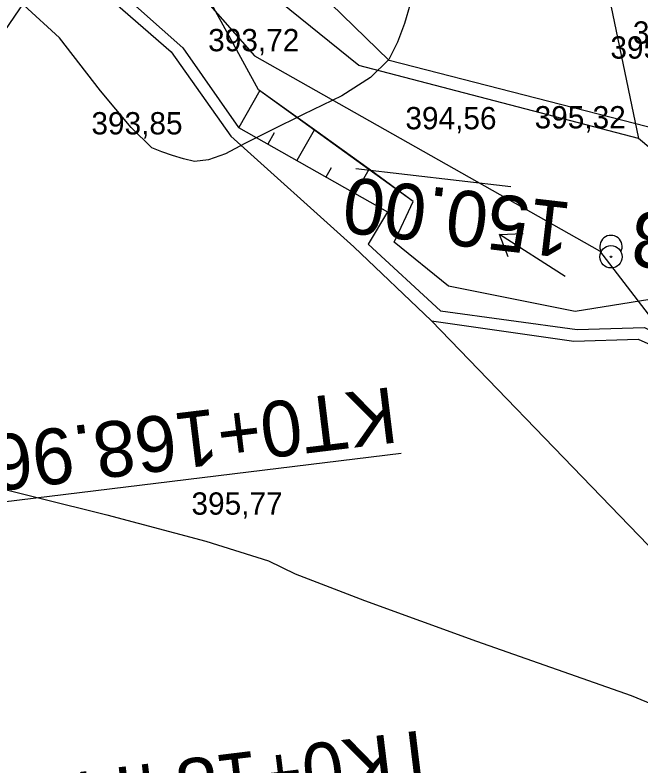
# Model space of a CAD drawing. Extents: x -574342 to -507939, y -1144044 to -1123894.
# Drawn here: x -508533.17 to -508505.13, y -1143219.6 to -1143185.95 of the extents above; entities that cross this region are included whole.
import ezdxf

# ---------------------------------------------------------------- set-up
doc = ezdxf.new("R2010")
doc.units = 0
for name, color, linetype in [('01_PARCELY_NAVRH_VHO', 7, 'Continuous'), ('01_PARCELY_NAVRH_ŽP', 7, 'Continuous'), ('05_VHO_V_TOK_STAV', 7, 'Continuous'), ('18', 7, 'Continuous'), ('19', 7, 'Continuous'), ('23', 7, 'Continuous'), ('30', 7, 'Continuous'), ('37', 7, 'Continuous'), ('42', 7, 'Continuous'), ('43', 7, 'Continuous'), ('6', 7, 'Continuous'), ('60', 7, 'Continuous'), ('61', 7, 'Continuous'), ('Level 255', 7, 'Continuous'), ('VRST VEDL', 7, 'Continuous')]:
    doc.layers.add(name, color=color, linetype=linetype)

msp = doc.modelspace()

# ---------------------------------------------------------------- linework, layer by layer
at = {"layer": '01_PARCELY_NAVRH_VHO'}
for points in [[(-508461.87, -1143244.49), (-508467.98, -1143243.62), (-508478.66, -1143222.38), (-508487.9, -1143213.8), (-508496.38, -1143198.1), (-508504.26, -1143191.1), (-508516.39, -1143188), (-508530.07, -1143174.68), (-508525.32, -1143175.64), (-508523.79, -1143164.91), (-508521.99, -1143159.7), (-508510.09, -1143151.01), (-508503.75, -1143144.67), (-508499.11, -1143135.6), (-508498.41, -1143129.24), (-508498.01, -1143119.91), (-508496.68, -1143115.27)], [(-508461.81, -1143244.49), (-508467.98, -1143243.62), (-508478.66, -1143222.38), (-508487.9, -1143213.8), (-508496.38, -1143198.1), (-508504.26, -1143191.1), (-508516.39, -1143188), (-508530.07, -1143174.68), (-508539.86, -1143167.27), (-508547.02, -1143163.34), (-508553.27, -1143164.53), (-508559.77, -1143166.35), (-508565.39, -1143163.91), (-508571.39, -1143166.22), (-508578.23, -1143159.53)], [(-508533.13, -1143181.54), (-508526.17, -1143187.6), (-508523.49, -1143191.39), (-508517.97, -1143196.35), (-508514.48, -1143199.68), (-508508.1, -1143200.58), (-508505.21, -1143200.49), (-508503.8, -1143201.12), (-508497.27, -1143211.29), (-508498.42, -1143216.3), (-508497.14, -1143220.02), (-508490.67, -1143220.8), (-508485.31, -1143225.73), (-508480.78, -1143231.64), (-508476.67, -1143241.6), (-508474.42, -1143249.95), (-508480.76, -1143258.08), (-508469.74, -1143257.73), (-508446.21, -1143255.76)]]:
    msp.add_lwpolyline(points, dxfattribs=at)
at = {"layer": '01_PARCELY_NAVRH_ŽP'}
msp.add_lwpolyline([(-508498.42, -1143216.3), (-508514.48, -1143199.68), (-508508.1, -1143200.58), (-508505.21, -1143200.49), (-508503.8, -1143201.12), (-508497.27, -1143211.29)], close=True, dxfattribs=at)
at = {"layer": '05_VHO_V_TOK_STAV'}
msp.add_lwpolyline([(-508453.89, -1143245.84), (-508469.84, -1143247.46), (-508476.067, -1143236.175), (-508482.77, -1143224.26), (-508489.11, -1143218.88), (-508496.94, -1143217.04), (-508494.75, -1143210.95), (-508502.24, -1143200.02), (-508504.69, -1143198.72), (-508508.04, -1143199.26), (-508513.72, -1143198.12), (-508516.16, -1143196.14), (-508515.31, -1143194.32), (-508517.287, -1143192.866), (-508519.733, -1143191.098), (-508522.24, -1143189.31), (-508524.27, -1143185.62), (-508530.674, -1143178.031), (-508542.01, -1143169.37), (-508547.92, -1143166.82), (-508560.33, -1143168.91), (-508565.27, -1143165.89), (-508572.15, -1143167.86), (-508577.98, -1143162.03)], dxfattribs=at)
at = {"layer": '23'}
msp.add_lwpolyline([(-508542.652, -1143208.884), (-508515.851, -1143205.611)], dxfattribs=at)
at = {"layer": '30'}
for radius in [0.5, 0.0327]:
    msp.add_circle((-508506.427, -1143196.801), radius, dxfattribs=at)
msp.add_arc((-508506.427, -1143196.338), 0.5, 331.7891, 208.7844, dxfattribs=at)
at = {"layer": '37'}
msp.add_lwpolyline([(-508453.89, -1143245.84), (-508462.52, -1143247.11), (-508469.84, -1143247.46), (-508479.32, -1143230.73), (-508482.77, -1143224.26), (-508489.11, -1143218.88), (-508496.94, -1143217.04), (-508494.75, -1143210.95), (-508502.24, -1143200.02), (-508504.69, -1143198.72), (-508508.04, -1143199.26), (-508513.72, -1143198.12), (-508516.16, -1143196.14), (-508515.31, -1143194.32), (-508522.24, -1143189.31), (-508524.27, -1143185.62), (-508530.09, -1143178.84), (-508531.6, -1143177.56), (-508524.5, -1143179.18), (-508517.75, -1143180.38), (-508509.75, -1143181.27)], dxfattribs=at)
msp.add_lwpolyline([(-508453.89, -1143245.84), (-508462.52, -1143247.11), (-508469.84, -1143247.46), (-508479.32, -1143230.73), (-508482.77, -1143224.26), (-508489.11, -1143218.88), (-508496.94, -1143217.04), (-508494.75, -1143210.95), (-508502.24, -1143200.02), (-508504.69, -1143198.72), (-508508.04, -1143199.26), (-508513.72, -1143198.12), (-508516.16, -1143196.14), (-508515.31, -1143194.32), (-508522.24, -1143189.31), (-508524.27, -1143185.62), (-508530.09, -1143178.84), (-508531.6, -1143177.56), (-508524.5, -1143179.18), (-508517.75, -1143180.38), (-508509.75, -1143181.27)], dxfattribs=at)
at = {"layer": '42'}
msp.add_lwpolyline([(-508538.33, -1143193.52), (-508529.17, -1143180.12), (-508522.42, -1143187.78), (-508506.94, -1143196.54), (-508494.29, -1143213), (-508482.23, -1143223.86), (-508469.17, -1143251.83), (-508475.71, -1143257.35)], dxfattribs=at)
msp.add_lwpolyline([(-508538.33, -1143193.52), (-508529.17, -1143180.12), (-508522.42, -1143187.78), (-508506.94, -1143196.54), (-508494.29, -1143213), (-508482.23, -1143223.86), (-508469.17, -1143251.83), (-508475.71, -1143257.35)], dxfattribs=at)
at = {"layer": '43'}
for p, q in [((-508511.435, -1143195.807), (-508510.368, -1143195.751)), ((-508508.483, -1143197.689), (-508511.435, -1143195.807)), ((-508511.036, -1143196.798), (-508511.435, -1143195.807))]:
    msp.add_line(p, q, dxfattribs=at)
at = {"layer": '6'}
msp.add_lwpolyline([(-508510.923, -1143193.657), (-508517.876, -1143192.851)], dxfattribs=at)
at = {"layer": '60'}
msp.add_line((-508506.58, -1143184.83), (-508505.2, -1143191.49), dxfattribs=at)
msp.add_line((-508506.58, -1143184.83), (-508505.2, -1143191.49), dxfattribs=at)
for points in [[(-508525.16, -1143176.55), (-508530.6, -1143175.07), (-508532.55, -1143176.28), (-508533.83, -1143178.28), (-508532.4, -1143181.41), (-508525.65, -1143187.42), (-508523.14, -1143191), (-508516.45, -1143194.78), (-508517.33, -1143196.24), (-508514.08, -1143199.23), (-508507.94, -1143200.06), (-508504.93, -1143199.98), (-508503.26, -1143200.81), (-508496.6, -1143211.46), (-508497.83, -1143216.41), (-508496.7, -1143219.56), (-508489.97, -1143220.34), (-508484.25, -1143225.74), (-508480.17, -1143231.74), (-508475.87, -1143242.05), (-508473.98, -1143249.93), (-508471.29, -1143252.95)], [(-508525.16, -1143176.55), (-508530.6, -1143175.07), (-508532.55, -1143176.28), (-508533.83, -1143178.28), (-508532.4, -1143181.41), (-508525.65, -1143187.42), (-508523.14, -1143191), (-508516.45, -1143194.78), (-508517.33, -1143196.24), (-508514.08, -1143199.23), (-508507.94, -1143200.06), (-508504.93, -1143199.98), (-508503.26, -1143200.81), (-508496.6, -1143211.46), (-508497.83, -1143216.41), (-508496.7, -1143219.56), (-508489.97, -1143220.34), (-508484.25, -1143225.74), (-508480.17, -1143231.74), (-508475.87, -1143242.05), (-508473.98, -1143249.93), (-508471.29, -1143252.95)], [(-508455.11, -1143245.35), (-508462.52, -1143244.98), (-508468.78, -1143244.04), (-508479.83, -1143222.21), (-508489, -1143213.65), (-508497.45, -1143197.99), (-508505.2, -1143191.49), (-508517.74, -1143188.22), (-508526.49, -1143181.14), (-508518.79, -1143183), (-508509.43, -1143184.84)], [(-508455.11, -1143245.35), (-508462.52, -1143244.98), (-508468.78, -1143244.04), (-508479.83, -1143222.21), (-508489, -1143213.65), (-508497.45, -1143197.99), (-508505.2, -1143191.49), (-508517.74, -1143188.22), (-508526.49, -1143181.14), (-508518.79, -1143183), (-508509.43, -1143184.84)]]:
    msp.add_lwpolyline(points, dxfattribs=at)
at = {"layer": '61'}
for p, q in [((-508523.12, -1143190.99), (-508522.179, -1143189.329)), ((-508523.12, -1143190.99), (-508522.179, -1143189.329)), ((-508521.815, -1143191.729), (-508521.529, -1143191.225)), ((-508521.815, -1143191.729), (-508521.529, -1143191.225)), ((-508520.51, -1143192.469), (-508519.733, -1143191.098)), ((-508520.51, -1143192.469), (-508519.733, -1143191.098)), ((-508519.205, -1143193.208), (-508518.973, -1143192.8)), ((-508519.205, -1143193.208), (-508518.973, -1143192.8)), ((-508517.9, -1143193.947), (-508517.287, -1143192.866)), ((-508517.9, -1143193.947), (-508517.287, -1143192.866))]:
    msp.add_line(p, q, dxfattribs=at)
at = {"layer": 'VRST VEDL'}
for points in [[(-508515.445, -1143185.471), (-508515.698, -1143186.337), (-508516.013, -1143187.166), (-508516.392, -1143187.956), (-508517.223, -1143188.763), (-508518.508, -1143189.585), (-508520.245, -1143190.423), (-508521.696, -1143191.135), (-508522.859, -1143191.722), (-508523.734, -1143192.182), (-508524.485, -1143192.449), (-508525.113, -1143192.522), (-508525.617, -1143192.402), (-508526.107, -1143192.261), (-508526.581, -1143192.098), (-508527.04, -1143191.914), (-508527.959, -1143191), (-508529.337, -1143189.355), (-508531.176, -1143186.981), (-508532.777, -1143185.515)], [(-508535.135, -1143206.871), (-508529.057, -1143208.372), (-508524.61, -1143209.564), (-508521.793, -1143210.448), (-508520.605, -1143211.024), (-508517.497, -1143212.221), (-508512.469, -1143214.039), (-508505.52, -1143216.478), (-508500.057, -1143218.745)]]:
    msp.add_lwpolyline(points, dxfattribs=at)

# ---------------------------------------------------------------- texts
at = {"layer": '18'}
for s, p in [('KT0+168.96', (-508516.215, -1143202.633)), ('TK0+184.41', (-508514.342, -1143217.969))]:
    msp.add_text(s, height=2.5, rotation=186.9628, dxfattribs=at).set_placement(p)
at = {"layer": '19'}
msp.add_text('P3   150.00', height=2.5, rotation=173.3865, dxfattribs=at).set_placement((-508501.293, -1143195.177))
at = {"layer": 'Level 255'}
for s, p in [('394,52', (-508505.445, -1143187.24)), ('393,72', (-508524.505, -1143187.58)), ('395,16', (-508506.455, -1143187.91)), ('394,56', (-508515.655, -1143191.08)), ('395,32', (-508509.855, -1143191.04)), ('393,85', (-508529.745, -1143191.31)), ('395,77', (-508525.255, -1143208.37))]:
    msp.add_text(s, height=1, dxfattribs=at).set_placement(p)

doc.saveas('drawing.dxf')
